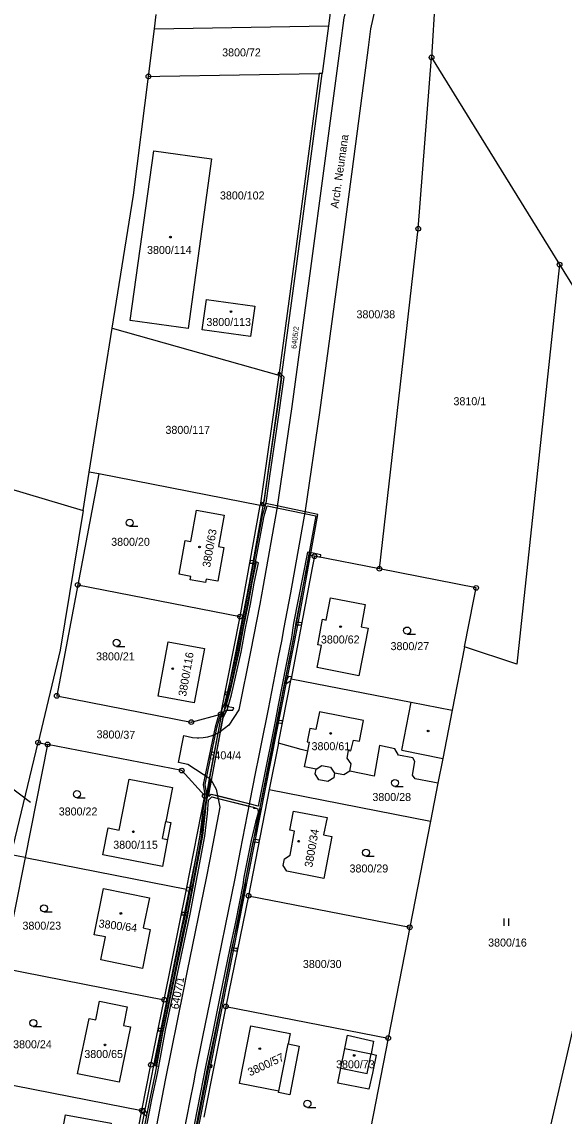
# Model space of a CAD drawing. Extents: x -644096 to -634268, y -1141430 to -1133463.
# Drawn here: x -640815.2 to -640699.8, y -1137603.8 to -1137371.3 of the extents above; entities that cross this region are included whole.
import ezdxf

# ---------------------------------------------------------------- set-up
doc = ezdxf.new("R2010")
doc.units = 0
for name, color, linetype in [('_CIVIL_CONSTRUCTION', 7, 'Continuous'), ('B_Hranice _3D', 7, 'Continuous'), ('M_Svah_Nasyp', 7, 'Continuous'), ('M_Svah_Zarez', 7, 'Continuous'), ('svrsek_osa_sjezdy', 7, 'Continuous'), ('svrsek_osa_VRT', 7, 'Continuous'), ('svrsek_popisy_VRT', 7, 'Continuous'), ('terminal_VRT', 7, 'Continuous')]:
    doc.layers.add(name, color=color, linetype=linetype)

msp = doc.modelspace()

# ---------------------------------------------------------------- linework, layer by layer
at = {"layer": '_CIVIL_CONSTRUCTION'}
for centre, radius in [((-640728.05, -1137378.88), 0.5), ((-640728.05, -1137378.88), 0.0303), ((-640788.24, -1137382.92), 0.5), ((-640788.24, -1137382.92), 0.0303), ((-640730.86, -1137415.26), 0.5), ((-640730.86, -1137415.26), 0.0303), ((-640700.83, -1137422.89), 0.5), ((-640700.83, -1137422.89), 0.0303), ((-640752.95, -1137484.85), 0.5), ((-640752.95, -1137484.85), 0.0303), ((-640739.14, -1137487.52), 0.5), ((-640739.14, -1137487.52), 0.0303), ((-640803.28, -1137490.94), 0.5), ((-640803.28, -1137490.94), 0.0303), ((-640718.57, -1137491.57), 0.5), ((-640718.57, -1137491.57), 0.0303), ((-640768.77, -1137497.67), 0.5), ((-640768.77, -1137497.67), 0.0303), ((-640807.74, -1137514.51), 0.5), ((-640807.74, -1137514.51), 0.0303), ((-640772.86, -1137518.41), 0.5), ((-640779.13, -1137520.1), 0.5), ((-640779.13, -1137520.1), 0.0303), ((-640772.86, -1137518.41), 0.0303), ((-640811.7, -1137524.44), 0.5), ((-640811.7, -1137524.44), 0.0303), ((-640809.7, -1137524.83), 0.5), ((-640809.7, -1137524.83), 0.0303), ((-640781.15, -1137530.4), 0.5), ((-640781.15, -1137530.4), 0.0303), ((-640776.27, -1137535.77), 0.5), ((-640776.27, -1137535.77), 0.0303), ((-640766.96, -1137556.99), 0.5), ((-640766.96, -1137556.99), 0.0303), ((-640732.67, -1137563.69), 0.5), ((-640732.67, -1137563.69), 0.0303), ((-640784.9, -1137579.09), 0.5), ((-640784.9, -1137579.09), 0.0303), ((-640771.78, -1137580.51), 0.5), ((-640771.78, -1137580.51), 0.0303), ((-640737.26, -1137587.24), 0.5), ((-640737.26, -1137587.24), 0.0303), ((-640787.72, -1137592.9), 0.5), ((-640787.72, -1137592.9), 0.0303), ((-640789.62, -1137602.62), 0.5), ((-640789.62, -1137602.62), 0.0303)]:
    msp.add_circle(centre, radius, dxfattribs=at)
at = {"layer": 'B_Hranice _3D'}
for points in [[(-640760.45, -1137445.92), (-640760.49, -1137446.23), (-640760.44, -1137446.24), (-640760.47, -1137446.39), (-640759.95, -1137446.96), (-640760.84, -1137453.61), (-640762.9, -1137467.75), (-640763.68, -1137473.38), (-640763.77, -1137473.52), (-640763.88, -1137473.5), (-640764.12, -1137473.46), (-640764.22, -1137474.04), (-640763.98, -1137474.08), (-640763.87, -1137474.08), (-640763.62, -1137474.09), (-640763.2, -1137473.59), (-640762.4, -1137467.83), (-640760.95, -1137457.79), (-640759.41, -1137446.82), (-640759.86, -1137446.32), (-640760.35, -1137445.77), (-640760.38, -1137445.93)], [(-640760.64, -1137445.88), (-640760.7, -1137446.19), (-640760.49, -1137446.23), (-640760.45, -1137445.92)], [(-640758.44, -1137510.38), (-640759.15, -1137511.65), (-640758.81, -1137511.84), (-640757.97, -1137511.22), (-640757.9, -1137510.87), (-640757.83, -1137510.5)], [(-640780.2, -1137555.9), (-640779.59, -1137556.02), (-640778.75, -1137555.18), (-640779.03, -1137554.88), (-640779.44, -1137555.29), (-640780.06, -1137555.18), (-640780.13, -1137555.56)], [(-640789.71, -1137603.06), (-640789.62, -1137602.62), (-640789.78, -1137602.59), (-640789.87, -1137602.96)], [(-640789.78, -1137602.59), (-640789.62, -1137602.62), (-640789.54, -1137602.21), (-640789.68, -1137602.18)], [(-640789.54, -1137602.21), (-640789.62, -1137602.62), (-640789.71, -1137603.06), (-640788.78, -1137603.64), (-640788.5, -1137603.36), (-640789.09, -1137602.29)]]:
    msp.add_lwpolyline(points, close=True, dxfattribs=at)
for points in [[(-640779.55, -1137616.02), (-640756.41, -1137499.15), (-640752.21, -1137475.95), (-640763.29, -1137473.65), (-640764.07, -1137476.17), (-640769.55, -1137505.61), (-640772.08, -1137516.23), (-640772.66, -1137517.4), (-640772.86, -1137518.41), (-640773.2, -1137518.5), (-640773.52, -1137519.16), (-640774.08, -1137521.2), (-640776.59, -1137533.32), (-640776.23, -1137535.55), (-640777.29, -1137544.13), (-640780.34, -1137560.8), (-640781.4, -1137565.16), (-640786.96, -1137593.06), (-640786.57, -1137593.14), (-640781.01, -1137565.24), (-640779.94, -1137560.86), (-640776.89, -1137544.19), (-640775.83, -1137535.55), (-640776.19, -1137533.34), (-640773.69, -1137521.28), (-640773.14, -1137519.3), (-640772.52, -1137518.01), (-640771.65, -1137517.55), (-640770.27, -1137517.57), (-640770.12, -1137517.03), (-640771.36, -1137516.86), (-640771.66, -1137516.19), (-640769.15, -1137505.69), (-640763.67, -1137476.25), (-640763.01, -1137474.11), (-640752.68, -1137476.26), (-640756.81, -1137499.13), (-640779.95, -1137615.97)], [(-640778.81, -1137609.71), (-640777.33, -1137602.14), (-640775.59, -1137593.33), (-640774.16, -1137586.38), (-640772.53, -1137578.54), (-640770.43, -1137568.01), (-640769.27, -1137562.71), (-640767.69, -1137554.73), (-640767.49, -1137553.1), (-640765.98, -1137545.54), (-640765.87, -1137545.05), (-640764.99, -1137541.49), (-640764.41, -1137539.39), (-640764.51, -1137538.31), (-640763.31, -1137532.41), (-640760.75, -1137519.77), (-640760.16, -1137516.59), (-640758.47, -1137507.95), (-640757.3, -1137502.18), (-640756.91, -1137499.4), (-640756.83, -1137498.91), (-640753.93, -1137484.09), (-640754.43, -1137484), (-640757.38, -1137499.1), (-640757.8, -1137502.1), (-640758.97, -1137507.85), (-640760.66, -1137516.49), (-640761.3, -1137519.95), (-640763.81, -1137532.31), (-640764.94, -1137537.94), (-640766.8, -1137537.48), (-640773.53, -1137535.79), (-640774.93, -1137535.44), (-640775.41, -1137535.89), (-640775.29, -1137534.74), (-640774.87, -1137532.52), (-640772.89, -1137522.09), (-640772.34, -1137519.2), (-640771.41, -1137517.26), (-640770.58, -1137514.29), (-640768.54, -1137505.24), (-640767.59, -1137500.16), (-640766.56, -1137495.02), (-640765.74, -1137490.55), (-640764.87, -1137486.22), (-640765.35, -1137486.05), (-640766.24, -1137490.45), (-640767.06, -1137494.92), (-640768.09, -1137500.06), (-640769.02, -1137505.14), (-640771.01, -1137513.92), (-640771.13, -1137514.4), (-640771.87, -1137517.08), (-640772.06, -1137517.48), (-640772.82, -1137519.04), (-640773.46, -1137522.43), (-640775.3, -1137532.09), (-640775.79, -1137534.66), (-640775.97, -1137536.51), (-640776.09, -1137538.05), (-640776.18, -1137539.21), (-640776.23, -1137539.73), (-640776.77, -1137544.21), (-640779.85, -1137560.6), (-640779.95, -1137561.1), (-640785.06, -1137585.23), (-640785.16, -1137585.73), (-640786.55, -1137593.15), (-640786.83, -1137594.65), (-640787.97, -1137600.15), (-640789.87, -1137609.71)], [(-640778.81, -1137609.71), (-640777.33, -1137602.14), (-640775.59, -1137593.33), (-640774.8, -1137593.5), (-640774.7, -1137593), (-640775.49, -1137592.84), (-640774.16, -1137586.38), (-640772.53, -1137578.54), (-640770.53, -1137568.5), (-640769.76, -1137568.67), (-640769.36, -1137568.72), (-640769.26, -1137568.22), (-640769.68, -1137568.17), (-640770.43, -1137568.01), (-640769.27, -1137562.71), (-640767.69, -1137554.73), (-640767.49, -1137553.1), (-640765.98, -1137545.54), (-640765.22, -1137545.63), (-640764.75, -1137545.68), (-640764.65, -1137545.19), (-640765.16, -1137545.13), (-640765.87, -1137545.05), (-640764.99, -1137541.49), (-640764.41, -1137539.39), (-640764.51, -1137538.31), (-640763.31, -1137532.41), (-640760.85, -1137520.26), (-640760.06, -1137520.31), (-640759.77, -1137520.33), (-640759.67, -1137519.83), (-640760.04, -1137519.81), (-640760.75, -1137519.77), (-640760.16, -1137516.59), (-640758.47, -1137507.95), (-640757.3, -1137502.18), (-640756.91, -1137499.4), (-640756.14, -1137499.45), (-640755.73, -1137499.47), (-640755.63, -1137498.98), (-640756.12, -1137498.95), (-640756.83, -1137498.91), (-640754.03, -1137484.58), (-640753.3, -1137484.73), (-640751.67, -1137485.06), (-640751.57, -1137484.56), (-640753.2, -1137484.23), (-640754.43, -1137484), (-640757.38, -1137499.1), (-640757.8, -1137502.1), (-640758.97, -1137507.85), (-640760.66, -1137516.49), (-640761.3, -1137519.95)], [(-640761.3, -1137519.95), (-640763.81, -1137532.31), (-640764.94, -1137537.94), (-640774.93, -1137535.44), (-640775.41, -1137535.89), (-640775.29, -1137534.74), (-640772.34, -1137519.2), (-640771.41, -1137517.26), (-640770.58, -1137514.29), (-640768.54, -1137505.24), (-640767.59, -1137500.16), (-640766.56, -1137495.02), (-640765.74, -1137490.55), (-640764.87, -1137486.22), (-640765.94, -1137485.83), (-640766.61, -1137485.79), (-640766.7, -1137486.29), (-640766.04, -1137486.33), (-640765.45, -1137486.54), (-640766.24, -1137490.45), (-640767.06, -1137494.92), (-640768.09, -1137500.06), (-640769.02, -1137505.14), (-640771.01, -1137513.92), (-640771.66, -1137513.73), (-640771.93, -1137513.71), (-640772.03, -1137514.2), (-640771.76, -1137514.23), (-640771.13, -1137514.4), (-640771.87, -1137517.08), (-640772.82, -1137519.04), (-640775.79, -1137534.66), (-640775.97, -1137536.51), (-640776.18, -1137539.21), (-640776.57, -1137539.14), (-640776.92, -1137539.08), (-640777.01, -1137539.58), (-640776.65, -1137539.64), (-640776.23, -1137539.73), (-640776.77, -1137544.21), (-640779.85, -1137560.6), (-640780.68, -1137560.57), (-640781.14, -1137560.56), (-640781.25, -1137561.06), (-640780.7, -1137561.07), (-640779.95, -1137561.1), (-640785.06, -1137585.23), (-640785.77, -1137585.2), (-640786.14, -1137585.16), (-640786.24, -1137585.65), (-640785.81, -1137585.7), (-640785.16, -1137585.73), (-640786.55, -1137593.15), (-640786.05, -1137593.25), (-640784.61, -1137585.54), (-640779.39, -1137560.91), (-640776.27, -1137544.29), (-640775.7, -1137539.53), (-640775.48, -1137536.65), (-640774.79, -1137536), (-640765.92, -1137538.16), (-640765.92, -1137538.41), (-640765.37, -1137538.41), (-640764.99, -1137538.5), (-640764.91, -1137539.35), (-640765.47, -1137541.37), (-640766.42, -1137545.22), (-640767.99, -1137553.02), (-640768.19, -1137554.65), (-640769.75, -1137562.61), (-640770.97, -1137568.15), (-640773.03, -1137578.44), (-640774.64, -1137586.28), (-640776.04, -1137592.98), (-640777.83, -1137602.04), (-640779.31, -1137609.61)], [(-640789.32, -1137609.52), (-640787.49, -1137600.25), (-640786.33, -1137594.75), (-640786.05, -1137593.25), (-640784.61, -1137585.54), (-640779.39, -1137560.91), (-640776.27, -1137544.29), (-640775.7, -1137539.53), (-640775.48, -1137536.65), (-640774.79, -1137536), (-640773.42, -1137536.33), (-640766.88, -1137537.93), (-640765.92, -1137538.16), (-640764.99, -1137538.5), (-640764.91, -1137539.35), (-640765.47, -1137541.37), (-640766.42, -1137545.22), (-640767.99, -1137553.02), (-640768.19, -1137554.65), (-640769.75, -1137562.61), (-640770.97, -1137568.15), (-640773.03, -1137578.44), (-640774.64, -1137586.28), (-640776.04, -1137592.98), (-640777.83, -1137602.04), (-640779.31, -1137609.61)]]:
    msp.add_lwpolyline(points, dxfattribs=at)
at = {"layer": 'M_Svah_Nasyp'}
for p, q in [((-640734.37, -1137526.07), (-640732.36, -1137515.86)), ((-640751.84, -1137517.88), (-640752.66, -1137521.66)), ((-640742.53, -1137519.75), (-640751.84, -1137517.88)), ((-640743.39, -1137524.12), (-640742.53, -1137519.75)), ((-640753.9, -1137521.44), (-640754.49, -1137524.28)), ((-640752.66, -1137521.66), (-640753.9, -1137521.44)), ((-640754.49, -1137524.28), (-640753.99, -1137524.37)), ((-640754.37, -1137526.24), (-640753.99, -1137524.37)), ((-640745.18, -1137526.22), (-640744.67, -1137523.91)), ((-640744.67, -1137523.91), (-640743.39, -1137524.12)), ((-640746, -1137527.73), (-640745.67, -1137526.11)), ((-640745.67, -1137526.11), (-640745.18, -1137526.22)), ((-640734.37, -1137526.07), (-640725.66, -1137527.81)), ((-640752.59, -1137530.1), (-640751.39, -1137529.34)), ((-640751.39, -1137529.34), (-640749.52, -1137529.68)), ((-640749.52, -1137529.68), (-640748.66, -1137530.92)), ((-640745.13, -1137528.97), (-640746, -1137527.73)), ((-640745.45, -1137530.49), (-640745.13, -1137528.97)), ((-640785.27, -1137544.84), (-640784.55, -1137541.18)), ((-640785.27, -1137544.84), (-640784.19, -1137545.06)), ((-640760.55, -1137598.53), (-640758.55, -1137588.48)), ((-640746.5, -1137589.45), (-640740.87, -1137590.57))]:
    msp.add_line(p, q, dxfattribs=at)
msp.add_lwpolyline([(-640747.34, -1137593.59), (-640741.71, -1137594.73), (-640740.87, -1137590.57)], dxfattribs=at)
at = {"layer": 'M_Svah_Zarez'}
for centre in [(-640783.56, -1137417.06), (-640770.69, -1137432.86), (-640777.38, -1137482.88), (-640747.4, -1137499.8), (-640783.09, -1137508.75), (-640749.49, -1137522.5), (-640728.77, -1137521.98), (-640791.45, -1137543.4), (-640756.3, -1137545.39), (-640794.1, -1137560.74), (-640797.47, -1137588.67), (-640764.57, -1137589.49), (-640744.49, -1137590.91)]:
    msp.add_circle(centre, 0.175, dxfattribs=at)
at = {"layer": 'svrsek_osa_sjezdy'}
for p, q in [((-640792.25, -1137478.48), (-640790.5, -1137478.48)), ((-640733.24, -1137501.39), (-640731.49, -1137501.39)), ((-640795.02, -1137504), (-640793.27, -1137504)), ((-640735.83, -1137533.77), (-640734.08, -1137533.77)), ((-640803.45, -1137536.15), (-640801.7, -1137536.15)), ((-640742, -1137548.58), (-640740.25, -1137548.58)), ((-640810.47, -1137560.41), (-640808.72, -1137560.41)), ((-640712.62, -1137563.35), (-640712.62, -1137561.85)), ((-640711.62, -1137563.35), (-640711.62, -1137561.85)), ((-640812.74, -1137584.77), (-640810.99, -1137584.77)), ((-640754.43, -1137601.94), (-640752.68, -1137601.94))]:
    msp.add_line(p, q, dxfattribs=at)
for centre in [(-640792.25, -1137477.73), (-640733.24, -1137500.64), (-640795.02, -1137503.25), (-640735.83, -1137533.02), (-640803.45, -1137535.4), (-640742, -1137547.83), (-640810.47, -1137559.66), (-640812.74, -1137584.02), (-640754.43, -1137601.19)]:
    msp.add_circle(centre, 0.75, dxfattribs=at)
at = {"layer": 'svrsek_popisy_VRT'}
msp.add_line((-640813.34, -1137537.2), (-640822.7, -1137530.1), dxfattribs=at)
at = {"layer": 'terminal_VRT'}
for p, q in [((-640726.91, -1137360.53), (-640728.05, -1137378.88)), ((-640786.95, -1137372.8), (-640786.57, -1137369.79)), ((-640788.24, -1137382.92), (-640786.95, -1137372.8)), ((-640786.95, -1137372.8), (-640749.94, -1137372.18)), ((-640749.94, -1137372.18), (-640751.29, -1137382.3)), ((-640728.05, -1137378.88), (-640700.83, -1137422.89)), ((-640751.29, -1137382.3), (-640751.94, -1137382.31)), ((-640700.83, -1137422.89), (-640652.7, -1137500.65)), ((-640800.82, -1137466.96), (-640795.95, -1137436.38)), ((-640795.95, -1137436.38), (-640760.51, -1137446.36)), ((-640760.51, -1137446.36), (-640764.47, -1137474.05)), ((-640802.13, -1137475.16), (-640800.82, -1137466.96)), ((-640798.82, -1137467.35), (-640800.82, -1137466.96)), ((-640798.82, -1137467.35), (-640803.28, -1137490.94)), ((-640764.47, -1137474.05), (-640798.82, -1137467.35)), ((-640768.77, -1137497.67), (-640764.47, -1137474.05)), ((-640803.28, -1137490.94), (-640768.77, -1137497.67)), ((-640721.03, -1137504.09), (-640723.66, -1137517.56)), ((-640760.61, -1137524.58), (-640757.9, -1137510.87)), ((-640817.41, -1137548.29), (-640811.7, -1137524.44)), ((-640809.7, -1137524.83), (-640814.48, -1137548.86)), ((-640811.7, -1137524.44), (-640809.7, -1137524.83)), ((-640760.61, -1137524.58), (-640762.55, -1137534.42)), ((-640762.55, -1137534.42), (-640766.96, -1137556.99)), ((-640762.55, -1137534.42), (-640728.26, -1137541.11)), ((-640726.68, -1137533.04), (-640728.26, -1137541.11)), ((-640728.26, -1137541.11), (-640732.67, -1137563.69)), ((-640814.48, -1137548.86), (-640817.41, -1137548.29)), ((-640814.48, -1137548.86), (-640819.17, -1137572.4)), ((-640814.48, -1137548.86), (-640780.13, -1137555.56)), ((-640784.9, -1137579.09), (-640780.13, -1137555.56)), ((-640766.96, -1137556.99), (-640771.78, -1137580.51)), ((-640766.96, -1137556.99), (-640732.67, -1137563.69)), ((-640732.67, -1137563.69), (-640737.26, -1137587.24)), ((-640819.17, -1137572.4), (-640784.9, -1137579.09)), ((-640771.78, -1137580.51), (-640776.45, -1137604.05)), ((-640771.78, -1137580.51), (-640737.26, -1137587.24)), ((-640737.26, -1137587.24), (-640741.86, -1137610.8)), ((-640823.86, -1137595.94), (-640789.62, -1137602.62))]:
    msp.add_line(p, q, dxfattribs=at)
for points in [[(-640726.04, -1137320.11), (-640724.34, -1137321.69), (-640724.37, -1137322.89), (-640729.31, -1137329.26), (-640737.74, -1137342.9), (-640742.76, -1137354.91), (-640746.72, -1137370.45), (-640747.48, -1137376.41), (-640750.88, -1137401.94), (-640753.8, -1137423.72), (-640757.78, -1137453.02), (-640760.95, -1137474.79), (-640763.82, -1137491.07), (-640764.57, -1137495.04), (-640766.53, -1137505.15), (-640768.99, -1137517.48), (-640771.13, -1137520.76), (-640772.99, -1137522.17)], [(-640726.04, -1137320.11), (-640729.15, -1137324.03), (-640731.54, -1137327.29), (-640734.21, -1137330.93), (-640740.53, -1137341.8), (-640745.63, -1137354.21), (-640749.57, -1137369.41), (-640749.94, -1137372.18)], [(-640738.64, -1137362.01), (-640741.03, -1137372.82), (-640741.49, -1137376.78), (-640744.9, -1137402.64), (-640747.82, -1137424.5), (-640751.85, -1137454.33), (-640754.9, -1137475.12), (-640758.03, -1137492.64), (-640759.5, -1137500.37), (-640759.91, -1137502.54), (-640760.65, -1137506.31), (-640762.8, -1137517.33), (-640764.35, -1137525.04), (-640764.78, -1137527.2), (-640765.53, -1137531), (-640767.23, -1137539.69), (-640768.72, -1137547.39), (-640769.86, -1137553.34), (-640771.92, -1137563.36), (-640773.49, -1137571.03), (-640773.93, -1137573.18), (-640774.71, -1137577), (-640776.73, -1137586.96), (-640778.29, -1137594.67), (-640778.68, -1137596.76), (-640779.42, -1137600.58), (-640781.33, -1137610.31)], [(-640739.14, -1137487.52), (-640730.86, -1137415.26), (-640728.05, -1137378.88)], [(-640795.95, -1137436.38), (-640791.44, -1137408.11), (-640788.24, -1137382.92)], [(-640788.24, -1137382.92), (-640785.85, -1137382.88), (-640751.94, -1137382.31)], [(-640772.99, -1137522.17), (-640768.74, -1137500.67), (-640766.78, -1137490.57), (-640763.6, -1137472.56), (-640760.84, -1137453.61), (-640756.76, -1137423.19), (-640753.77, -1137400.91), (-640751.57, -1137384.39), (-640751.29, -1137382.3)], [(-640751.94, -1137382.31), (-640757.71, -1137425.42), (-640760.51, -1137446.36)], [(-640787.13, -1137398.71), (-640774.82, -1137400.42), (-640779.83, -1137436.47), (-640792.15, -1137434.74), (-640787.13, -1137398.71)], [(-640700.83, -1137422.89), (-640709.93, -1137507.76), (-640721.03, -1137504.09)], [(-640765.64, -1137431.72), (-640766.54, -1137438.2), (-640776.83, -1137436.76), (-640775.93, -1137430.28), (-640765.64, -1137431.72)], [(-640932.25, -1137442.28), (-640843.28, -1137462.91), (-640802.13, -1137475.16)], [(-640802.13, -1137475.16), (-640807, -1137504.83), (-640811.7, -1137524.44)], [(-640772.16, -1137476.11), (-640773.35, -1137482.75), (-640772.2, -1137482.97), (-640773.51, -1137490.15), (-640775.97, -1137489.71), (-640776.1, -1137490.44), (-640779.34, -1137489.87), (-640779.24, -1137489.13), (-640781.69, -1137488.67), (-640780.42, -1137481.51), (-640779.25, -1137481.69), (-640778.01, -1137475.06), (-640772.16, -1137476.11)], [(-640739.14, -1137487.52), (-640752.95, -1137484.85), (-640753.41, -1137487.3), (-640757.9, -1137510.87)], [(-640721.03, -1137504.09), (-640719.05, -1137494.01), (-640718.57, -1137491.57), (-640739.14, -1137487.52)], [(-640803.28, -1137490.94), (-640807.74, -1137514.51), (-640779.13, -1137520.1), (-640772.86, -1137518.41), (-640768.77, -1137497.67)], [(-640749.52, -1137493.69), (-640742.15, -1137495.11), (-640743.04, -1137499.83), (-640741.54, -1137500.11), (-640743.48, -1137510.23), (-640752.36, -1137508.52), (-640751.48, -1137503.84), (-640752.25, -1137503.7), (-640751.2, -1137498.25), (-640750.42, -1137498.4), (-640749.52, -1137493.69)], [(-640776.36, -1137504.46), (-640778.52, -1137516), (-640786.2, -1137514.55), (-640784.02, -1137503.01), (-640776.36, -1137504.46)], [(-640757.9, -1137510.87), (-640732.36, -1137515.86), (-640723.66, -1137517.56)], [(-640723.66, -1137517.56), (-640725.66, -1137527.81), (-640726.68, -1137533.04)], [(-640780.7, -1137522.91), (-640779.79, -1137523.18), (-640778.85, -1137523.36), (-640777.89, -1137523.44), (-640777.54, -1137523.44), (-640776.59, -1137523.38), (-640775.65, -1137523.22), (-640774.72, -1137522.96), (-640773.84, -1137522.61), (-640772.99, -1137522.17)], [(-640780.13, -1137555.56), (-640776.27, -1137535.77), (-640781.15, -1137530.4), (-640809.7, -1137524.83)], [(-640774.99, -1137532.3), (-640779.88, -1137529.07), (-640781.84, -1137528.68), (-640780.7, -1137522.91)], [(-640726.68, -1137533.04), (-640727.8, -1137532.88), (-640731.5, -1137532.16), (-640732.12, -1137531.38), (-640731.59, -1137528.48), (-640732.04, -1137527.71), (-640735.06, -1137527.1), (-640735.83, -1137525.79), (-640739.11, -1137525.08), (-640740.27, -1137531.58), (-640745.45, -1137530.49), (-640746.73, -1137531.32), (-640748.66, -1137530.92), (-640748.85, -1137531.91), (-640750.1, -1137532.73), (-640752.01, -1137532.33), (-640752.81, -1137531.09), (-640752.59, -1137530.1), (-640755.05, -1137529.59), (-640754.37, -1137526.24), (-640755.8, -1137525.94), (-640760.61, -1137524.58)], [(-640684.06, -1137525.35), (-640663.83, -1137535.62), (-640676.85, -1137596.34), (-640689.8, -1137652.7), (-640713.57, -1137652.87), (-640684.06, -1137525.35)], [(-640784.55, -1137541.18), (-640783.49, -1137541.4), (-640784.19, -1137545.06), (-640785.29, -1137550.76), (-640797.91, -1137548.28), (-640796.8, -1137542.59), (-640794.5, -1137543.04), (-640792.36, -1137532.19), (-640783.15, -1137534), (-640784.55, -1137541.18)], [(-640796.48, -1137647.13), (-640794.73, -1137634.91), (-640794.51, -1137633.37), (-640792.12, -1137619.53), (-640790.33, -1137609.63), (-640787.62, -1137595.59), (-640787.1, -1137593.03), (-640782.93, -1137572.34), (-640778.13, -1137548.72), (-640774.99, -1137532.3)], [(-640774.99, -1137532.3), (-640773.82, -1137534.36), (-640773.05, -1137538.17), (-640775.17, -1137549.3), (-640775.95, -1137553.25), (-640780.01, -1137572.91), (-640780.79, -1137576.87), (-640784.66, -1137596.16), (-640787.56, -1137610.97), (-640789.17, -1137619.87), (-640789.89, -1137623.84), (-640790.94, -1137629.76), (-640791.55, -1137633.75), (-640793.1, -1137644.71), (-640795.03, -1137648.14)], [(-640759.62, -1137550.59), (-640759.33, -1137549.11), (-640758.14, -1137548.33), (-640757.19, -1137543.24), (-640758.2, -1137543.06), (-640757.37, -1137539.03), (-640750.26, -1137540.38), (-640751, -1137544.06), (-640749.22, -1137544.39), (-640750.95, -1137553.31), (-640758.84, -1137551.79), (-640759.62, -1137550.59)], [(-640789.34, -1137563.83), (-640787.87, -1137564.12), (-640789.54, -1137572.46), (-640798.35, -1137570.63), (-640797.39, -1137565.73), (-640799.82, -1137565.27), (-640797.8, -1137555.46), (-640788.02, -1137557.45), (-640789.34, -1137563.83)], [(-640794.48, -1137596.61), (-640803.3, -1137594.79), (-640800.88, -1137583.05), (-640799.43, -1137583.32), (-640798.63, -1137579.4), (-640792.75, -1137580.59), (-640793.53, -1137584.53), (-640792.09, -1137584.83), (-640794.48, -1137596.61)], [(-640789.62, -1137602.62), (-640787.72, -1137592.9), (-640784.9, -1137579.09)], [(-640756.17, -1137588.92), (-640758.18, -1137599.29), (-640760.6, -1137598.8), (-640760.55, -1137598.53), (-640768.9, -1137596.89), (-640766.48, -1137584.63), (-640758.14, -1137586.27), (-640758.55, -1137588.48), (-640756.17, -1137588.92)], [(-640740.87, -1137590.57), (-640739.84, -1137590.87), (-640740.6, -1137594.71), (-640741.36, -1137598.1), (-640747.97, -1137596.79), (-640747.34, -1137593.59), (-640746.5, -1137589.45), (-640745.93, -1137586.62), (-640740.36, -1137587.86), (-640740.87, -1137590.57)], [(-640798.87, -1137617.54), (-640798.7, -1137616.64), (-640807.96, -1137614.82), (-640805.85, -1137603.5), (-640796.2, -1137605.33), (-640798.52, -1137617.61), (-640798.87, -1137617.54)], [(-640793.94, -1137626.23), (-640791.17, -1137610.5), (-640789.62, -1137602.62)]]:
    msp.add_lwpolyline(points, dxfattribs=at)

# ---------------------------------------------------------------- texts
at = {"layer": 'svrsek_osa_VRT'}
for s, p in [('3800/72', (-640772.57, -1137378.66)), ('3800/102', (-640773.04, -1137409.05)), ('3800/114', (-640788.54, -1137420.63)), ('3800/113', (-640775.92, -1137435.93)), ('3800/38', (-640744, -1137434.3)), ('3810/1', (-640723.38, -1137452.77)), ('3800/117', (-640784.63, -1137458.85)), ('3800/20', (-640796.17, -1137482.64)), ('3800/62', (-640751.57, -1137503.39)), ('3800/27', (-640736.76, -1137504.8)), ('3800/21', (-640799.38, -1137506.98)), ('3800/61', (-640753.56, -1137526.06)), ('6404/4', (-640775.48, -1137528)), ('3800/28', (-640740.62, -1137536.86)), ('3800/22', (-640807.32, -1137539.93)), ('3800/115', (-640795.73, -1137547)), ('3800/29', (-640745.48, -1137552.04)), ('3800/23', (-640815.03, -1137564.19)), ('3800/16', (-640716.01, -1137567.78)), ('3800/30', (-640755.4, -1137572.33)), ('3800/24', (-640817.02, -1137589.39)), ('3800/65', (-640801.88, -1137591.46)), ('3800/73', (-640748.35, -1137593.64))]:
    msp.add_text(s, height=1.7, dxfattribs=at).set_placement(p)
for s, height, rotation, p in [('6405/2', 1.14, 83, (-640756.8, -1137440.85)), ('3800/63', 1.7, 80, (-640775.13, -1137487.33)), ('3800/116', 1.7, 80, (-640780.25, -1137514.73)), ('3800/37', 1.7, 359, (-640799.29, -1137523.52)), ('3800/34', 1.7, 80, (-640753.42, -1137551.07)), ('3800/64', 1.7, 353, (-640798.92, -1137563.69)), ('6407/1', 1.7, 80, (-640781.83, -1137581.2)), ('3800/57', 1.7, 25, (-640766.65, -1137595.36))]:
    msp.add_text(s, height=height, rotation=rotation, dxfattribs=at).set_placement(p)
at = {"layer": 'svrsek_popisy_VRT'}
msp.add_text('Arch. Neumana', height=1.7, rotation=82, dxfattribs=at).set_placement((-640747.89, -1137411.02))

doc.saveas('drawing.dxf')
